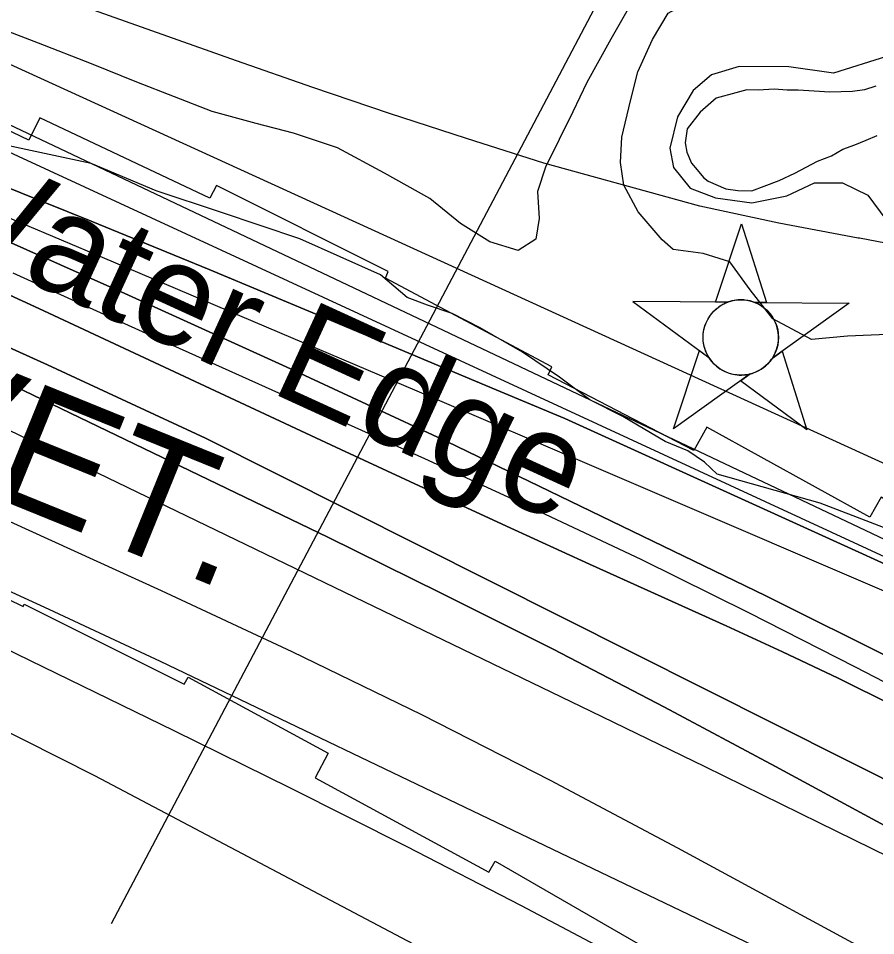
# Model space of a CAD drawing. Extents: x 3477039 to 3515015, y 546746 to 572297.
# Drawn here: x 3498864 to 3499558, y 564634 to 565378 of the extents above; entities that cross this region are included whole.
import ezdxf

# ---------------------------------------------------------------- set-up
doc = ezdxf.new("R2010")
doc.units = 0
for name, color, linetype in [('V-CHAN-NAID', 7, 'Continuous'), ('V-RIVR-EDGE', 7, 'Continuous'), ('V-RIVR-IDEN', 7, 'Continuous'), ('V-RIVR-RANG', 7, 'Continuous'), ('V-RRAP-RVMT', 7, 'Continuous'), ('V-RRAP-RVMT-IDEN', 7, 'Continuous'), ('V-SITE-VEGE', 7, 'Continuous'), ('V-TOPO-DPTH', 7, 'Continuous'), ('V-TOPO-MAJR', 7, 'Continuous'), ('V-TOPO-MINR', 7, 'Continuous'), ('V-TOPO-SHOR', 7, 'Continuous'), ('V-TOPO-WATR', 7, 'Continuous')]:
    doc.layers.add(name, color=color, linetype=linetype)

msp = doc.modelspace()

# ---------------------------------------------------------------- linework, layer by layer
at = {"layer": 'V-CHAN-NAID'}
for points in [[(3499438.26, 565148.03), (3499428.67, 565148.1), (3499449.8, 565211.58), (3499470.02, 565147.8), (3499460.43, 565147.87), (3499458.86, 565148.45), (3499456.76, 565149.07), (3499454.72, 565149.52), (3499452.69, 565149.83), (3499451.52, 565149.94), (3499449.98, 565150.02), (3499448.26, 565150.02), (3499446.89, 565149.95), (3499444.99, 565149.75), (3499443.62, 565149.53), (3499441.84, 565149.15), (3499440.31, 565148.73), (3499439.27, 565148.4)], [(3499438.26, 565148.03), (3499361.77, 565148.57), (3499423.33, 565103.17), (3499422.22, 565105.08), (3499421.41, 565106.71), (3499420.58, 565108.68), (3499419.89, 565110.73), (3499419.52, 565112.05), (3499419.16, 565113.68), (3499418.92, 565115.12), (3499418.73, 565116.72), (3499418.62, 565118.46), (3499418.61, 565120.04), (3499418.72, 565122.11), (3499418.9, 565123.73), (3499419.29, 565125.94), (3499419.77, 565127.86), (3499420.38, 565129.74), (3499421.03, 565131.42), (3499421.76, 565133.01), (3499422.57, 565134.55), (3499423.63, 565136.28), (3499424.66, 565137.75), (3499425.66, 565139.02), (3499426.67, 565140.17), (3499427.97, 565141.51), (3499429.02, 565142.47), (3499430.74, 565143.87), (3499431.95, 565144.74), (3499433.64, 565145.81), (3499435.37, 565146.75), (3499436.82, 565147.44)], [(3499460.43, 565147.87), (3499536.93, 565147.33), (3499474.72, 565102.81), (3499475.63, 565104.3), (3499476.61, 565106.14), (3499477.33, 565107.73), (3499478.07, 565109.68), (3499478.61, 565111.47), (3499479.01, 565113.11), (3499479.37, 565115.12), (3499479.56, 565116.69), (3499479.68, 565118.9), (3499479.65, 565120.96), (3499479.46, 565123.18), (3499479.2, 565124.94), (3499478.71, 565127.17), (3499478.06, 565129.31), (3499477.31, 565131.29), (3499476.67, 565132.73), (3499475.66, 565134.65), (3499474.6, 565136.37), (3499473.38, 565138.07), (3499472.12, 565139.61), (3499470.85, 565140.98), (3499469.22, 565142.51), (3499467.48, 565143.92), (3499465.79, 565145.1), (3499463.91, 565146.23), (3499462.43, 565146.99)], [(3499456.69, 565089.9), (3499394.49, 565045.38), (3499415.62, 565108.86), (3499423.33, 565103.17), (3499423.97, 565102.21), (3499425.35, 565100.35), (3499426.56, 565098.93), (3499428.03, 565097.43), (3499429.42, 565096.18), (3499430.87, 565095.02), (3499432.27, 565094.04), (3499433.95, 565093), (3499435.67, 565092.09), (3499437.46, 565091.28), (3499438.9, 565090.72), (3499440.53, 565090.19), (3499442.76, 565089.63), (3499444.29, 565089.34), (3499446.31, 565089.08), (3499447.85, 565088.98), (3499449.71, 565088.96), (3499451.4, 565089.04), (3499453.11, 565089.21), (3499455.01, 565089.52)], [(3499474.72, 565102.81), (3499482.52, 565108.39), (3499502.74, 565044.61), (3499448.9, 565084.32), (3499456.69, 565089.9), (3499458.36, 565090.38), (3499459.97, 565090.94), (3499462.13, 565091.85), (3499463.86, 565092.73), (3499465.73, 565093.85), (3499467.47, 565095.06), (3499469.02, 565096.31), (3499470.31, 565097.47), (3499471.69, 565098.89), (3499472.9, 565100.3), (3499474.01, 565101.77)]]:
    msp.add_lwpolyline(points, close=True, dxfattribs=at)
msp.add_circle((3499449.14, 565119.49), 30.54, dxfattribs=at)
at = {"layer": 'V-RIVR-EDGE'}
msp.add_lwpolyline([(3499598.46, 564952.38), (3499513.38, 564985.07), (3499430.1, 565008.56), (3499419.71, 565018.39), (3499406.25, 565027.61), (3499387.89, 565035.01), (3499353.63, 565055.31), (3499326.7, 565068.86), (3499302.24, 565087.3), (3499272.27, 565107.6), (3499238, 565127.29), (3499215.36, 565138.99), (3499195.16, 565145.78), (3499178.63, 565151.94), (3499157.23, 565170.38), (3499091.74, 565199.34), (3499027.45, 565220.94), (3498975.42, 565238.23), (3498922.78, 565260.42), (3498827.85, 565280.87)], dxfattribs=at)
at = {"layer": 'V-RIVR-RANG'}
msp.add_line((3499386.81, 565493.11), (3498939.01, 564643.95), dxfattribs=at)
at = {"layer": 'V-RRAP-RVMT'}
for points in [[(3500072.7, 564666.91), (3500063.68, 564656.94), (3499948.2, 564750.78), (3499942.7, 564743.53), (3499828.18, 564829.76), (3499833.43, 564838.19), (3499703.51, 564925.77), (3499692.43, 564909.8), (3499562.79, 564989.89), (3499553.62, 564973.89), (3499421.58, 565046.69), (3499411.15, 565027.69), (3499292.96, 565089.24), (3499295.9, 565095.56), (3499161.26, 565167.58), (3499163.5, 565172.83), (3499024.38, 565242.77), (3499018.91, 565232.46), (3498881.18, 565297.58), (3498872.23, 565279.48), (3498737.25, 565343.97)], [(3498724.88, 564970.97), (3498867.53, 564901.37), (3498868.43, 564903.17), (3498998.17, 564838.43), (3499001.33, 564844), (3499114.84, 564782.31), (3499104.13, 564762.48), (3499245.06, 564686), (3499250, 564694.77), (3499365.67, 564628.07)], [(3498724.88, 564970.97), (3498867.53, 564901.37), (3498868.43, 564903.17), (3498998.17, 564838.43), (3499001.33, 564844), (3499114.84, 564782.31), (3499104.13, 564762.48), (3499245.06, 564686), (3499250, 564694.77), (3499365.67, 564628.07)]]:
    msp.add_lwpolyline(points, dxfattribs=at)
at = {"layer": 'V-SITE-VEGE'}
for points in [[(3499573.83, 565122.22), (3499535.66, 565120.48), (3499506.3, 565117.71), (3499475.08, 565134.52), (3499456.63, 565158.1), (3499440.12, 565180.7), (3499418.64, 565187.67), (3499394.2, 565190.74), (3499385.44, 565198.62), (3499366, 565221.23), (3499354.38, 565242.82), (3499351.55, 565261.42), (3499352.64, 565281.96), (3499359.66, 565311.27), (3499365.66, 565334.72), (3499377.54, 565361.07), (3499390.38, 565382.52), (3499414.92, 565396.08), (3499439.39, 565397.9), (3499471.66, 565394.78), (3499504.89, 565389.7), (3499542.05, 565386.56), (3499562.6, 565386.44)], [(3499359.02, 565387.79), (3499343.69, 565361.44), (3499324.41, 565326.3), (3499313.01, 565302.38), (3499290.73, 565257.46), (3499284.25, 565237.92), (3499285.6, 565215.88), (3499283.06, 565199.25), (3499268.81, 565190.03), (3499245.84, 565197.01), (3499221.94, 565211.83), (3499197.08, 565232.04), (3499160.48, 565252.81), (3499122.41, 565273.09), (3499086.74, 565285.05), (3499056.44, 565293.05), (3499020.75, 565302.55), (3498959.69, 565326.39), (3498923.06, 565341.28), (3498880.08, 565358.17), (3498819.99, 565381.03)], [(3499567.27, 565347.28), (3499524.14, 565333.83), (3499487.98, 565338.92), (3499447.86, 565339.15), (3499425.32, 565332.43), (3499410.58, 565319.79), (3499397.74, 565298.34), (3499391.73, 565272.94), (3499394.57, 565257.26), (3499408.17, 565240.56), (3499428.68, 565232.62), (3499458, 565228.54), (3499486.41, 565234.25), (3499508.97, 565244.88), (3499531.47, 565244.76), (3499551.96, 565234.86), (3499566.53, 565215.21)]]:
    msp.add_lwpolyline(points, dxfattribs=at)
at = {"layer": 'V-TOPO-DPTH'}
for points in [[(3500399.35, 564338.37), (3500297.74, 564423.02), (3500194.43, 564505.59), (3500089.98, 564586.77), (3499773.97, 564827.23), (3499767.9, 564831.63), (3499761.69, 564835.83), (3499755.29, 564839.73), (3499748.77, 564843.42), (3499634.51, 564904.58), (3499306.44, 565053.7), (3499250.99, 565076.94), (3499195.57, 565100.25), (3499113.85, 565134.68), (3499018.35, 565174.49), (3498922.65, 565213.8), (3498826.65, 565252.36), (3498730.45, 565290.42), (3498562.1, 565356.26), (3498549.88, 565360.91), (3498537.6, 565365.41), (3498525.23, 565369.68), (3498512.82, 565373.8), (3497462.6, 565684.44)], [(3497462.6, 565684.44), (3498512.82, 565373.8), (3498525.23, 565369.68), (3498537.6, 565365.41), (3498549.88, 565360.91), (3498562.1, 565356.26), (3498730.45, 565290.42), (3498826.65, 565252.36), (3498922.65, 565213.8), (3499018.35, 565174.49), (3499113.85, 565134.68), (3499195.57, 565100.25), (3499250.99, 565076.94), (3499306.44, 565053.7), (3499634.51, 564904.58), (3499748.77, 564843.42), (3499755.29, 564839.73), (3499761.69, 564835.83), (3499767.9, 564831.63), (3499773.97, 564827.23), (3500089.98, 564586.77), (3500194.43, 564505.59), (3500297.74, 564423.02), (3500399.35, 564338.37)], [(3500663, 564059.96), (3500168.46, 564467.26), (3500082.65, 564533.61), (3499994.98, 564597.49), (3499906.07, 564659.71), (3499767.61, 564753.72), (3499746.75, 564767.27), (3499725.56, 564780.26), (3499703.86, 564792.37), (3499681.83, 564803.92), (3499469.38, 564909.85), (3499211.04, 565035.22), (3499080.82, 565095.67), (3498950.08, 565155.01), (3498530.32, 565342.27), (3498529.56, 565342.59), (3498527.25, 565343.45), (3498503.04, 565351.31), (3498490.12, 565355.4), (3498477.17, 565359.37), (3498464.16, 565363.16), (3498451.12, 565366.82), (3497409.8, 565651.62)], [(3497409.8, 565651.62), (3498451.12, 565366.82), (3498464.16, 565363.16), (3498477.17, 565359.37), (3498490.12, 565355.4), (3498503.04, 565351.31), (3498527.25, 565343.45), (3498529.56, 565342.59), (3498530.32, 565342.27), (3498950.08, 565155.01), (3499080.82, 565095.67), (3499211.04, 565035.22), (3499469.38, 564909.85), (3499681.83, 564803.92), (3499703.86, 564792.37), (3499725.56, 564780.26), (3499746.75, 564767.27), (3499767.61, 564753.72), (3499906.07, 564659.71), (3499994.98, 564597.49), (3500082.65, 564533.61), (3500168.46, 564467.26), (3500663, 564059.96)], [(3500420.65, 564115.36), (3500374, 564150.72), (3500326.97, 564185.58), (3499674.05, 564661.6), (3499665.14, 564667.82), (3499656.09, 564673.8), (3499646.8, 564679.41), (3499637.36, 564684.78), (3499477.27, 564771.65), (3499387.33, 564819.62), (3499296.95, 564866.72), (3499205.9, 564912.52), (3499114.41, 564957.45), (3498502.59, 565252.46), (3498498.74, 565254.22), (3498494.85, 565255.86), (3498490.89, 565257.34), (3498486.89, 565258.7), (3497389.54, 565556.43)], [(3497389.54, 565556.43), (3498486.89, 565258.7), (3498490.89, 565257.34), (3498494.85, 565255.86), (3498498.74, 565254.22), (3498502.59, 565252.46), (3499114.41, 564957.45), (3499205.9, 564912.52), (3499296.95, 564866.72), (3499387.33, 564819.62), (3499477.27, 564771.65), (3499637.36, 564684.78), (3499646.8, 564679.41), (3499656.09, 564673.8), (3499665.14, 564667.82), (3499674.05, 564661.6), (3500326.97, 564185.58), (3500374, 564150.72), (3500420.65, 564115.36)], [(3500595.88, 563998.56), (3500048.09, 564444.61), (3499988.66, 564491.46), (3499928.28, 564537.02), (3499866.48, 564580.64), (3499803.75, 564622.97), (3499726.35, 564673.42), (3499701.36, 564689.14), (3499676.06, 564704.32), (3499650.29, 564718.67), (3499015.46, 565037.8), (3498887.38, 565097.28), (3498758.63, 565155.35), (3498520.87, 565260.22), (3498510.43, 565264.63), (3498499.9, 565268.8), (3498489.25, 565272.64), (3498478.51, 565276.24), (3497648.13, 565517.56)], [(3497648.13, 565517.56), (3498478.51, 565276.24), (3498489.25, 565272.64), (3498499.9, 565268.8), (3498510.43, 565264.63), (3498520.87, 565260.22), (3498758.63, 565155.35), (3498887.38, 565097.28), (3499015.46, 565037.8), (3499650.29, 564718.67), (3499676.06, 564704.32), (3499701.36, 564689.14), (3499726.35, 564673.42), (3499803.75, 564622.97), (3499866.48, 564580.64), (3499928.28, 564537.02), (3499988.66, 564491.46), (3500048.09, 564444.61), (3500595.88, 563998.56)], [(3500439.71, 564373.98), (3500332.48, 564459.12), (3500223.86, 564542.38), (3500113.14, 564622.84), (3500001.02, 564701.42), (3499806.25, 564834.23), (3499790.31, 564844.73), (3499774.15, 564854.89), (3499757.67, 564864.52), (3498726.39, 565353.53)], [(3498819.61, 565170.66), (3498880.33, 565143), (3499125.01, 565028.67), (3499192.09, 564997.49), (3499259.25, 564966.49), (3499326.53, 564935.75), (3499437.24, 564885.62), (3499482.81, 564864.6), (3499528.14, 564843.09), (3499573.12, 564820.84), (3499617.85, 564798.1), (3499694.34, 564758.42), (3499700.56, 564755), (3499706.64, 564751.37), (3499712.54, 564747.45), (3499718.31, 564743.32), (3500161.91, 564408.66), (3500244.34, 564345.65), (3500326.23, 564281.95), (3500407.31, 564217.22)], [(3498819.61, 565170.66), (3498880.33, 565143), (3499125.01, 565028.67), (3499192.09, 564997.49), (3499259.25, 564966.49), (3499326.53, 564935.75), (3499437.24, 564885.62), (3499482.81, 564864.6), (3499528.14, 564843.09), (3499573.12, 564820.84), (3499617.85, 564798.1), (3499694.34, 564758.42), (3499700.56, 564755), (3499706.64, 564751.37), (3499712.54, 564747.45), (3499718.31, 564743.32), (3500161.91, 564408.66), (3500244.34, 564345.65), (3500326.23, 564281.95), (3500407.31, 564217.22)]]:
    msp.add_lwpolyline(points, dxfattribs=at)
at = {"layer": 'V-TOPO-MAJR'}
msp.add_lwpolyline([(3500526.51, 563961.2), (3499868.64, 564488.11), (3499832.03, 564517.12), (3499795.22, 564545.88), (3499758.12, 564574.25), (3499720.82, 564602.37), (3499647.88, 564656.77), (3499646.89, 564657.48), (3499643.79, 564659.39), (3499625.33, 564669.45), (3499615, 564674.99), (3499604.62, 564680.45), (3499594.17, 564685.77), (3499583.68, 564691.02), (3499512.51, 564726.03), (3499466.38, 564748.66), (3499420.22, 564771.23), (3499374.01, 564793.7), (3499327.77, 564816.11), (3498815.97, 565063.45)], dxfattribs=at)
at = {"layer": 'V-TOPO-MINR'}
for points in [[(3500718.02, 564123.39), (3499789.53, 564829.92), (3499778.77, 564837.72), (3499767.77, 564845.15), (3499756.44, 564852.06), (3499744.87, 564858.61), (3498834.99, 565279.33), (3498781.08, 565300.95), (3498726.97, 565322.06), (3498672.72, 565342.82), (3498596.19, 565371.69), (3498571.64, 565380.7), (3498546.98, 565389.41), (3497441.94, 565732.9)], [(3500726.35, 564163.45), (3499817.56, 564899.8), (3499814.39, 564902.18), (3499812.74, 564903.27), (3499809.33, 564905.3), (3499805.82, 564907.15), (3499804.04, 564908.02), (3498775.87, 565377.85), (3498597.34, 565448.83), (3498585.51, 565453.37), (3498573.61, 565457.74), (3498561.62, 565461.82), (3498549.55, 565465.72), (3498290.38, 565546.15), (3498148.35, 565588.94), (3497719.16, 565706.24)], [(3500663, 564059.96), (3500168.46, 564467.26), (3500082.65, 564533.61), (3499994.98, 564597.49), (3499906.07, 564659.71), (3499767.61, 564753.72), (3499746.75, 564767.27), (3499725.56, 564780.26), (3499703.86, 564792.37), (3499681.83, 564803.92), (3499469.38, 564909.85), (3499211.04, 565035.22), (3499080.82, 565095.67), (3498950.08, 565155.01), (3498530.32, 565342.27), (3498529.56, 565342.59), (3498527.25, 565343.45), (3498503.04, 565351.31), (3498490.12, 565355.4), (3498477.17, 565359.37), (3498464.16, 565363.16), (3498451.12, 565366.82), (3497409.8, 565651.62)], [(3500420.65, 564115.36), (3500374, 564150.72), (3500326.97, 564185.58), (3499674.05, 564661.6), (3499665.14, 564667.82), (3499656.09, 564673.8), (3499646.8, 564679.41), (3499637.36, 564684.78), (3499477.27, 564771.65), (3499387.33, 564819.62), (3499296.95, 564866.72), (3499205.9, 564912.52), (3499114.41, 564957.45), (3498502.59, 565252.46), (3498498.74, 565254.22), (3498494.85, 565255.86), (3498490.89, 565257.34), (3498486.89, 565258.7), (3497389.54, 565556.43)], [(3500595.88, 563998.56), (3500048.09, 564444.61), (3499988.66, 564491.46), (3499928.28, 564537.02), (3499866.48, 564580.64), (3499803.75, 564622.97), (3499726.35, 564673.42), (3499701.36, 564689.14), (3499676.06, 564704.32), (3499650.29, 564718.67), (3499015.46, 565037.8), (3498887.38, 565097.28), (3498758.63, 565155.35), (3498520.87, 565260.22), (3498510.43, 565264.63), (3498499.9, 565268.8), (3498489.25, 565272.64), (3498478.51, 565276.24), (3497648.13, 565517.56)], [(3500394.91, 564702.41), (3500318.51, 564774.54), (3500239.21, 564843.46), (3500157.98, 564910.25), (3499943.51, 565079.32), (3499935.63, 565084.91), (3499927.45, 565089.92), (3499918.81, 565094.09), (3499909.85, 565097.68), (3499800.55, 565135.27), (3499737.65, 565155.16), (3499674.22, 565172.91), (3499609.97, 565187.46), (3499545.19, 565199.88), (3499544.37, 565200.02), (3499479.91, 565212.1), (3499415.87, 565225.95), (3499289.47, 565260.73), (3499226.92, 565280.7), (3499164.53, 565301.13), (3499102.36, 565322.26), (3499040.36, 565343.86), (3498826.06, 565419.87)], [(3500458.26, 563902.24), (3499648.56, 564523.7), (3499638.44, 564531.23), (3499628.17, 564538.56), (3499617.7, 564545.58), (3499607.09, 564552.41), (3499596.27, 564558.89), (3499585.32, 564565.14), (3499574.17, 564571.02), (3499562.88, 564576.66), (3498978.77, 564856.82), (3498888.78, 564899.01), (3498798.31, 564940.12), (3498707.14, 564979.63), (3498615.48, 565018.07), (3498462.68, 565080.58), (3498446.99, 565086.73), (3498431.18, 565092.56), (3498415.21, 565097.92), (3498399.12, 565102.96), (3497397.61, 565366.85)], [(3500439.71, 564373.98), (3500332.48, 564459.12), (3500223.86, 564542.38), (3500113.14, 564622.84), (3500001.02, 564701.42), (3499806.25, 564834.23), (3499790.31, 564844.73), (3499774.15, 564854.89), (3499757.67, 564864.52), (3498726.39, 565353.53)], [(3500463.7, 563850.11), (3500209.69, 564051.38), (3499995.77, 564212.9), (3499885.89, 564289.6), (3499774.55, 564364.25), (3499571.55, 564496.28), (3499560.52, 564503.25), (3499549.37, 564510.03), (3499538.06, 564516.52), (3499526.63, 564522.82), (3499364.33, 564609.55), (3499271.4, 564658.55), (3499178.1, 564706.83), (3499084.27, 564754.07), (3498990.08, 564800.6), (3498438.22, 565069.36), (3498431.38, 565072.49), (3498424.45, 565075.39), (3497290.41, 565311.85)], [(3499618.24, 564891), (3499330.36, 565014.44), (3499197.58, 565071.24), (3499064.74, 565127.89), (3498931.8, 565184.31), (3498798.8, 565240.58)], [(3500407.31, 564217.22), (3500326.23, 564281.95), (3500244.34, 564345.65), (3500161.91, 564408.66), (3499718.31, 564743.32), (3499712.54, 564747.45), (3499706.64, 564751.37), (3499700.56, 564755), (3499694.34, 564758.42), (3499617.85, 564798.1), (3499573.12, 564820.84), (3499528.14, 564843.09), (3499482.81, 564864.6), (3499437.24, 564885.62), (3499326.53, 564935.75), (3499259.25, 564966.49), (3499192.09, 564997.49), (3499125.01, 565028.67), (3498880.33, 565143), (3498819.61, 565170.66)], [(3500494.97, 564180.56), (3499736.2, 564746.56), (3499725.02, 564754.48), (3499713.6, 564762.02), (3499701.83, 564769), (3499689.82, 564775.6), (3499542.08, 564852.24), (3499455.68, 564896.15), (3499368.81, 564939.09), (3499281.23, 564980.57), (3499193.18, 565021.08), (3498972.62, 565120.35), (3498916.03, 565145.96), (3498859.52, 565171.72)], [(3500531.22, 563908.66), (3500357.92, 564049.36), (3500264.78, 564123.24), (3500170.54, 564195.67), (3500074.68, 564265.93), (3499977.74, 564334.75), (3499624.83, 564579.25), (3499614.26, 564586.32), (3499603.54, 564593.16), (3499592.61, 564599.65), (3499581.53, 564605.9), (3499398.22, 564705.4), (3499294.83, 564760.13), (3499190.71, 564813.4), (3499085.51, 564864.48), (3498979.58, 564914.12), (3498504.27, 565130.78)], [(3500392.48, 563883.98), (3500351.74, 563915.34), (3500310.52, 563946.06), (3500268.6, 563975.81), (3500226.21, 564004.91), (3499970.2, 564175.88), (3499917.15, 564210.37), (3499863.7, 564244.25), (3499809.99, 564277.72), (3499795.42, 564286.68), (3499748.69, 564315.17), (3499701.8, 564343.43), (3499654.7, 564371.31), (3499607.45, 564398.95), (3499563.32, 564424.52), (3499537.94, 564439.04), (3499512.44, 564453.35), (3499486.79, 564467.36), (3499461.02, 564481.16), (3498925.77, 564763.93), (3498839.29, 564807.46), (3498751.78, 564848.69)]]:
    msp.add_lwpolyline(points, dxfattribs=at)
at = {"layer": 'V-TOPO-SHOR'}
for points in [[(3499558.45, 565323.3), (3499549.36, 565320.33), (3499539.53, 565318.87), (3499521.38, 565318.23), (3499508.54, 565319.06), (3499495.69, 565319.89), (3499486.62, 565319.95), (3499476.04, 565320.76), (3499463.19, 565320.08), (3499454.12, 565320.14), (3499445.03, 565317.92)], [(3499445.03, 565317.92), (3499429.13, 565313.48), (3499416.22, 565302.22), (3499405.56, 565288.68), (3499403.98, 565277.35), (3499405.44, 565269.78), (3499409.17, 565260.69), (3499413.67, 565255.37), (3499418.93, 565249.29), (3499422.69, 565246.25), (3499437.01, 565240.11), (3499446.83, 565238.54), (3499458.17, 565238.48), (3499468.02, 565242.2), (3499480.14, 565246.66), (3499493.02, 565252.63), (3499511.22, 565262.35), (3499522.59, 565266.82), (3499531.69, 565272.06), (3499541.54, 565275.78), (3499550.63, 565279.5), (3499559.72, 565283.23)]]:
    msp.add_lwpolyline(points, dxfattribs=at)
at = {"layer": 'V-TOPO-WATR'}
msp.add_lwpolyline([(3500399.35, 564338.37), (3500297.74, 564423.02), (3500194.43, 564505.59), (3500089.98, 564586.77), (3499773.97, 564827.23), (3499767.9, 564831.63), (3499761.69, 564835.83), (3499755.29, 564839.73), (3499748.77, 564843.42), (3499634.51, 564904.58), (3499306.44, 565053.7), (3499250.99, 565076.94), (3499195.57, 565100.25), (3499113.85, 565134.68), (3499018.35, 565174.49), (3498922.65, 565213.8), (3498826.65, 565252.36), (3498730.45, 565290.42), (3498562.1, 565356.26), (3498549.88, 565360.91), (3498537.6, 565365.41), (3498525.23, 565369.68), (3498512.82, 565373.8), (3497462.6, 565684.44)], dxfattribs=at)

# ---------------------------------------------------------------- texts
at = {"layer": 'V-RIVR-IDEN'}
msp.add_text('Water Edge', height=83, rotation=335.41233, dxfattribs=at).set_placement((3498768.92, 565211.85))
at = {"layer": 'V-RRAP-RVMT-IDEN'}
msp.add_text('REVET.', height=100, rotation=337.89534, dxfattribs=at).set_placement((3498582.76, 565096.05))

doc.saveas('drawing.dxf')
